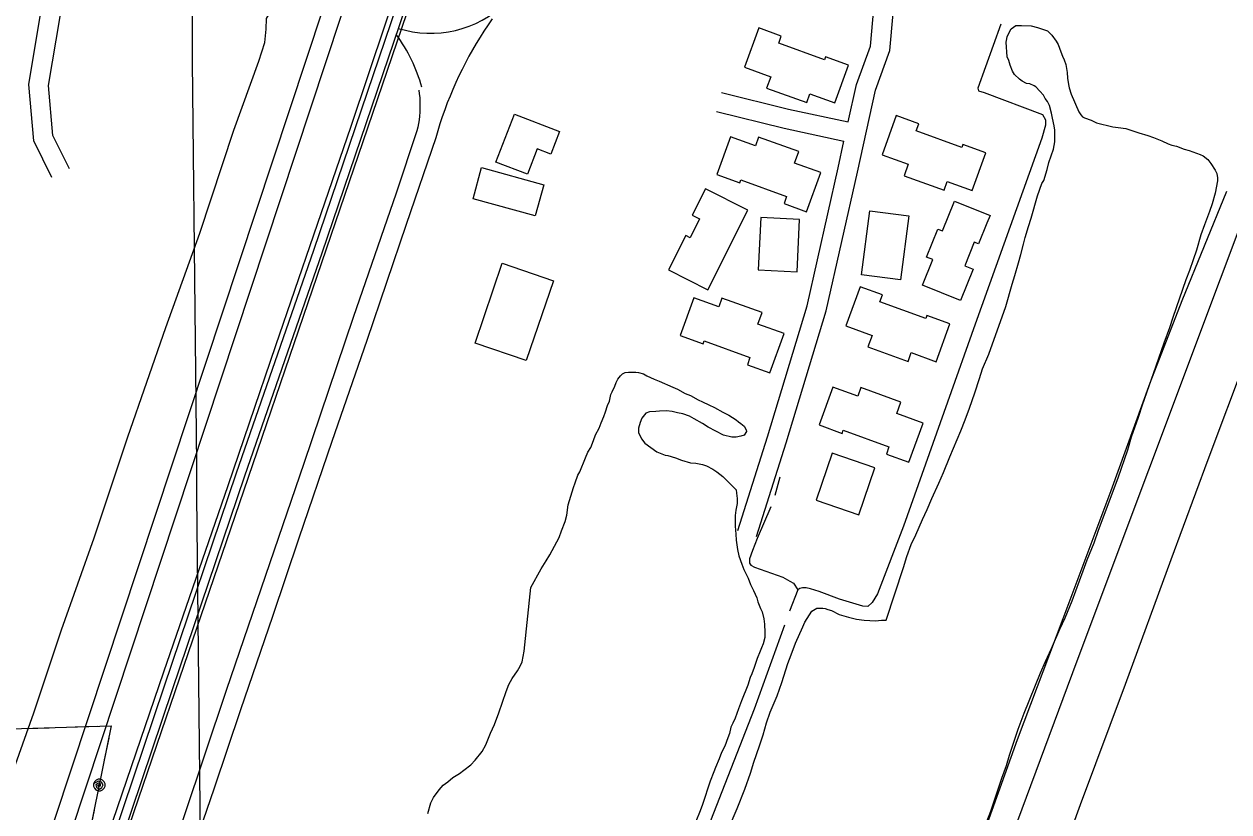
# Model space of a CAD drawing. Extents: x 3625074 to 3663148, y 511451 to 537151.
# Drawn here: x 3650118 to 3651956, y 520518 to 521720 of the extents above; entities that cross this region are included whole.
import ezdxf

# ---------------------------------------------------------------- set-up
doc = ezdxf.new("R2010")
doc.units = 0
for name, color, linetype in [('V-BLDG-OTLN', 7, 'Continuous'), ('V-BRDG-OTLN', 7, 'Continuous'), ('V-GRID-MAJR', 7, 'Continuous'), ('V-RAIL-TRAK', 7, 'Continuous'), ('V-ROAD-CNTR', 7, 'Continuous'), ('V-SITE-VEGE', 7, 'Continuous'), ('V-TOPO-SHOR', 7, 'Continuous'), ('V-UTIL-LINE', 7, 'Continuous')]:
    doc.layers.add(name, color=color, linetype=linetype)

msp = doc.modelspace()

# ---------------------------------------------------------------- linework, layer by layer
at = {"layer": 'V-BLDG-OTLN'}
for points in [[(3651376, 521657), (3651340.9, 521669.8), (3651339.1, 521665), (3651269.4, 521690.4), (3651273.3, 521701.3), (3651239.2, 521713.8), (3651217.4, 521653.9), (3651257.4, 521639.4), (3651251, 521622), (3651312.2, 521599.8), (3651317.1, 521613.2), (3651355.1, 521599.4)], [(3650838, 521509.1), (3650866.1, 521582.4), (3650934.8, 521556), (3650921.6, 521521.4), (3650900.9, 521529.3), (3650886.1, 521490.6)], [(3651585.7, 521523.4), (3651550.5, 521536.2), (3651548.8, 521531.4), (3651479, 521556.8), (3651483, 521567.7), (3651448.8, 521580.1), (3651427.1, 521520.3), (3651467, 521505.8), (3651460.7, 521488.4), (3651521.8, 521466.2), (3651526.7, 521479.6), (3651564.7, 521465.8)], [(3651174.9, 521490.1), (3651210.1, 521477.3), (3651211.8, 521482.1), (3651281.5, 521456.7), (3651277.6, 521445.8), (3651311.7, 521433.4), (3651333.5, 521493.2), (3651293.5, 521507.7), (3651299.9, 521525.1), (3651238.7, 521547.3), (3651233.8, 521533.9), (3651195.8, 521547.7)], [(3650897.9, 521427.2), (3650803, 521453.3), (3650816.1, 521500.7), (3650911, 521474.5)], [(3651157.8, 521468.6), (3651137.5, 521428.4), (3651148.8, 521422.7), (3651134.2, 521393.8), (3651127.5, 521397.2), (3651101, 521344.6), (3651161.2, 521314.3), (3651222.5, 521436)], [(3651587.2, 521416), (3651574.5, 521384.4), (3651567.9, 521387.1), (3651553.3, 521350.9), (3651565.9, 521345.9), (3651546.6, 521297.9), (3651488.6, 521321.2), (3651504.4, 521360.5), (3651494.9, 521364.3), (3651512, 521406.9), (3651519.1, 521404.1), (3651537.5, 521449.8), (3651592, 521427.9)], [(3651297.4, 521341.9), (3651301, 521421.7), (3651241.9, 521424.4), (3651238.2, 521344.6)], [(3651468.1, 521427.1), (3651455.3, 521329.6), (3651395.6, 521337.4), (3651408.4, 521434.9)], [(3650925.9, 521328.2), (3650884.2, 521206.3), (3650806, 521233.1), (3650847.7, 521354.9)], [(3651530.6, 521262.3), (3651495.4, 521275.1), (3651493.7, 521270.4), (3651423.9, 521295.8), (3651427.9, 521306.7), (3651393.8, 521319.1), (3651372, 521259.3), (3651411.9, 521244.7), (3651405.6, 521227.4), (3651466.7, 521205.1), (3651471.6, 521218.6), (3651509.7, 521204.7)], [(3651119, 521244.5), (3651154.2, 521231.7), (3651155.9, 521236.4), (3651225.6, 521211), (3651221.7, 521200.1), (3651255.8, 521187.7), (3651277.6, 521247.6), (3651237.6, 521262.1), (3651244, 521279.5), (3651182.8, 521301.7), (3651177.9, 521288.3), (3651139.9, 521302.1)], [(3651331, 521108.2), (3651366.2, 521095.4), (3651367.9, 521100.1), (3651437.7, 521074.7), (3651433.7, 521063.8), (3651467.8, 521051.4), (3651489.6, 521111.2), (3651449.7, 521125.8), (3651456, 521143.1), (3651394.9, 521165.4), (3651390, 521151.9), (3651352, 521165.8)], [(3651351.1, 521065.1), (3651326.7, 520993.4), (3651391.9, 520971.2), (3651416.2, 521043)]]:
    msp.add_lwpolyline(points, close=True, dxfattribs=at)
at = {"layer": 'V-BRDG-OTLN'}
for points in [[(3650225.6, 520421.8), (3650331.2, 520731.8), (3650429.2, 521016), (3650461.8, 521111.7), (3650502.1, 521229.3), (3650560.3, 521398.1), (3650616.9, 521564.2), (3650669.9, 521721.8), (3650735, 521912.5), (3650801.7, 522109.5), (3650866.3, 522296.4), (3650897, 522390.1), (3650954.1, 522556.5), (3651025.6, 522765.1)], [(3651057.3, 522778.4), (3650979, 522548.2), (3650923.5, 522389), (3650856.4, 522188.7), (3650786.4, 521984.4), (3650716.4, 521778.8), (3650634.9, 521540.1), (3650453, 521007), (3650354.9, 520722.1), (3650250, 520413.7)]]:
    msp.add_lwpolyline(points, dxfattribs=at)
at = {"layer": 'V-GRID-MAJR'}
msp.add_spline([(3650422.7, 517072), (3650361, 523129.6), (3650299.3, 529190.2), (3650237.6, 535250.9), (3650237.6, 535254)], degree=3, dxfattribs=at)
at = {"layer": 'V-RAIL-TRAK'}
for points in [[(3650223, 520386), (3650331.9, 520709), (3650442, 521035.1), (3650560, 521375), (3650678, 521721.9), (3650791.2, 522056.3), (3650885.1, 522331.7), (3651001.1, 522670), (3651088.7, 522927.8), (3651170, 523169.8), (3651241.8, 523381.6), (3651348, 523695.6), (3651418.2, 523900.3), (3651424.6, 523919.8), (3651430.8, 523939.3), (3651436.8, 523958.9), (3651442.7, 523978.6), (3651448.3, 523998.3), (3651453.7, 524018.1), (3651458.9, 524037.9)], [(3650235.6, 520381.7), (3650344.5, 520704.7), (3650454.6, 521030.8), (3650572.6, 521370.6), (3650690.6, 521717.6), (3650803.8, 522052), (3650897.7, 522327.4), (3651013.7, 522665.7), (3651101.3, 522923.5), (3651182.6, 523165.6), (3651254.4, 523377.4), (3651360.6, 523691.3), (3651430.8, 523896), (3651437.3, 523915.7), (3651443.5, 523935.3), (3651449.6, 523955.1), (3651455.5, 523974.9), (3651461.1, 523994.7), (3651466.6, 524014.6), (3651471.8, 524034.5)]]:
    msp.add_lwpolyline(points, dxfattribs=at)
at = {"layer": 'V-ROAD-CNTR'}
for points in [[(3651235.4, 520938.1), (3651280.8, 521081), (3651342, 521282.1), (3651389.4, 521494), (3651416.9, 521618.8), (3651439.2, 521679.5), (3651448.5, 521786.9), (3651458.7, 521889), (3651456.6, 521957)], [(3651375.5, 521570.5), (3651388, 521627.3), (3651409.6, 521686), (3651418.6, 521789.7), (3651428.6, 521890), (3651426.6, 521956.1)], [(3650160.2, 521485.6), (3650132.6, 521541.7), (3650125.1, 521627.3), (3650143.2, 521734.8), (3650149.1, 521808.6), (3650147.7, 521874.9), (3650148.4, 521929)], [(3650187.2, 521498.9), (3650162, 521549.9), (3650155.3, 521626.1), (3650173, 521731.1), (3650179.1, 521807.7), (3650177.7, 521875), (3650178.4, 521928.6)], [(3651724.8, 520748.3), (3652162.1, 521914.2)], [(3650591, 521779), (3650573.6, 521742.2), (3650087.5, 520274.6)], [(3650618.1, 521766.1), (3650601.5, 521731), (3650120.1, 520277.6)], [(3650832.2, 521727.6), (3650825.9, 521718.4), (3650819.7, 521709), (3650813.7, 521699.5), (3650807.8, 521690), (3650802.2, 521680.3), (3650796.7, 521670.5), (3650791.4, 521660.6), (3650786.3, 521650.6), (3650781.4, 521640.5), (3650776.7, 521630.4), (3650772.2, 521620.1), (3650767.9, 521609.8), (3650763.7, 521599.4), (3650759.8, 521588.9), (3650756, 521578.3), (3650752.5, 521567.7), (3650749.1, 521557), (3650746, 521546.2), (3650701, 521413.8), (3650640.9, 521237.2), (3650587.6, 521082.9), (3650537.3, 520935.5), (3650497.1, 520816.3), (3650448.4, 520673.9), (3650408.1, 520554), (3650356.5, 520405)], [(3650720.3, 521619.1), (3650721, 521613.5), (3650721.6, 521607.8), (3650721.9, 521602.1), (3650722, 521596.4), (3650722, 521590.8), (3650721.7, 521585.1), (3650721.2, 521579.4), (3650720.6, 521573.7), (3650719.7, 521568.1), (3650718.6, 521562.5), (3650717.3, 521557), (3650685.9, 521461.9)], [(3651181.9, 521615.5), (3651284.2, 521590), (3651375.5, 521570.5)], [(3651174.7, 521586.3), (3651277.5, 521560.8), (3651369, 521541.2)], [(3651206.8, 520947.1), (3651252.1, 521090), (3651313, 521289.8), (3651360.1, 521500.5), (3651369, 521541.2)], [(3650685.9, 521461.9), (3650620.3, 521272.2), (3650544.6, 521049.2), (3650493, 520898.1), (3650426.3, 520703.4), (3650361.8, 520510.6), (3650308.7, 520356.8), (3650267.2, 520233.7), (3650245.8, 520170.1), (3650192.6, 520015.6), (3650128.6, 519830.1), (3650076.2, 519674.7), (3650066.9, 519649), (3650057.4, 519623.3), (3650047.6, 519597.7), (3650037.6, 519572.2), (3650027.3, 519546.8), (3649966.4, 519363.7), (3649941.7, 519291.5), (3649910.5, 519200.6), (3649828.7, 518964.5), (3649755.7, 518746.2), (3649690.1, 518549.1)], [(3650358.1, 517071.4), (3650577.7, 517649.9), (3651030.6, 518881), (3651724.8, 520748.3)]]:
    msp.add_lwpolyline(points, dxfattribs=at)
for centre, radius, start, end in [((3650738, 521872.4), 166.7, 252.8974, 313.5334), ((3650497.3, 521562.4), 235.5, 14.9611, 36.8193)]:
    msp.add_arc(centre, radius, start, end, dxfattribs=at)
at = {"layer": 'V-SITE-VEGE'}
for points in [[(3651433.5, 520810.7), (3651460, 520890.7), (3651464.9, 520907.8), (3651471.7, 520925.9), (3651478.6, 520940.5), (3651488.9, 520963.9), (3651495.7, 520979.1), (3651503.1, 520996.1), (3651513.8, 521019.6), (3651520.7, 521035.7), (3651530.5, 521059.6), (3651547.1, 521099.1), (3651554, 521116.2), (3651560.4, 521133.8), (3651568.7, 521157.2), (3651575.6, 521179.2), (3651580.5, 521193.8), (3651590.2, 521216.2), (3651616.2, 521289), (3651625.5, 521323.1), (3651629.5, 521336.3), (3651635.3, 521355.3), (3651638.8, 521368), (3651642.7, 521384.1), (3651645.7, 521393.9), (3651650.6, 521411), (3651654.5, 521423.7), (3651664.3, 521457.8), (3651671.1, 521476.4), (3651674.1, 521481.3), (3651679, 521497.8), (3651681.4, 521508.6), (3651688.8, 521529.1), (3651690.8, 521540.3), (3651690.8, 521557.9), (3651689.8, 521564.7), (3651687.4, 521576), (3651685.9, 521583.8), (3651682.5, 521595.5), (3651679.6, 521601.4), (3651676.2, 521606.2), (3651673.3, 521611.1), (3651667.9, 521617.5), (3651661.6, 521623.8), (3651659.1, 521625.3), (3651652.8, 521628.7), (3651647.4, 521629.2), (3651641.1, 521632.7), (3651636.7, 521635.6), (3651629.4, 521642.9), (3651626, 521647.8), (3651622.6, 521657.1), (3651620.6, 521663.9), (3651618.2, 521669.8), (3651616.7, 521692.3), (3651617.7, 521697.1), (3651618.2, 521700.6), (3651624.1, 521712.3), (3651631.4, 521717.6), (3651639.7, 521717.6), (3651654.4, 521717.1), (3651664.1, 521714.2), (3651679.3, 521709.3), (3651681.2, 521707.8), (3651686.1, 521702.9), (3651692.9, 521693.6), (3651695.8, 521688.7), (3651699.7, 521677.5), (3651702.6, 521670.7), (3651705.1, 521665.3), (3651707.5, 521658), (3651709.5, 521645.8), (3651709.9, 521637), (3651711.4, 521627.7), (3651712.8, 521622.3), (3651715.8, 521613), (3651727.4, 521585.7), (3651730.4, 521581.3), (3651732.8, 521578.3), (3651736.2, 521576.9), (3651746, 521573), (3651754.3, 521569), (3651779.2, 521563.1), (3651787.5, 521561.7), (3651799.2, 521560.2), (3651808, 521557.2), (3651818.7, 521553.8), (3651832.9, 521549.9), (3651841.1, 521546.5), (3651853.8, 521541.6), (3651863.6, 521537.2), (3651869.5, 521535.2), (3651876.3, 521533.2), (3651888, 521528.8), (3651895.8, 521526.9), (3651912.4, 521520.5), (3651917.3, 521518.5), (3651924.1, 521513.2), (3651929, 521506.8), (3651935.3, 521497), (3651937.8, 521491.7)], [(3651937.8, 521491.7), (3651939.2, 521485.3), (3651939.2, 521480.4), (3651935.3, 521461.9), (3651930.9, 521445.3), (3651926.9, 521433.6), (3651919.1, 521413.6), (3651913.7, 521398.4), (3651906.8, 521375), (3651901.9, 521359.9), (3651896.1, 521343.8), (3651890.7, 521329.6), (3651870.6, 521272), (3651865.7, 521256.4), (3651856.9, 521233), (3651840.7, 521186.1), (3651824, 521138.3), (3651818.1, 521119.8), (3651807.4, 521089.5), (3651801.5, 521070), (3651786.8, 521027), (3651756.9, 520947), (3651750, 520928), (3651739.7, 520902.1)], [(3650891.1, 520860.2), (3650906.8, 520889), (3650914.6, 520901.2), (3650920, 520910), (3650934.2, 520936.8), (3650938.1, 520946.6), (3650943.5, 520961.2), (3650945.9, 520970.5), (3650948.4, 520986.6), (3650956.2, 521013), (3650958.7, 521019.8), (3650963.1, 521031.5), (3650966, 521036.9), (3650974.8, 521057.9), (3650978.3, 521066.6), (3650982.7, 521074), (3650986.6, 521084.7), (3650990, 521093), (3650995.4, 521103.2), (3650998.4, 521111.5), (3651002.8, 521121.3), (3651005.2, 521128.1), (3651008.1, 521137.9), (3651011.1, 521144.7), (3651013.5, 521154.5), (3651015.5, 521158.9), (3651019.4, 521167.2), (3651021.4, 521173), (3651023.8, 521177.9), (3651028.2, 521183.3), (3651031.2, 521186.2), (3651035.1, 521188.1), (3651040.4, 521188.6), (3651051.2, 521188.6), (3651055.6, 521188.1), (3651062.9, 521186.2), (3651068.3, 521183.2), (3651079.5, 521178.3), (3651086.8, 521174.9), (3651107.8, 521166.1), (3651115.1, 521162.7), (3651126.8, 521156.3), (3651134.6, 521152.9), (3651146.3, 521146.5), (3651153.2, 521143.6), (3651162.9, 521138.7), (3651171.2, 521134.8), (3651184.4, 521127.9), (3651193.2, 521123), (3651204.4, 521116.2), (3651208.3, 521113.2), (3651211.7, 521110.3), (3651216.6, 521106.4), (3651220, 521101), (3651220.5, 521098.1), (3651216.6, 521092.7), (3651211.7, 521091.2), (3651204.4, 521089.8), (3651198, 521089.8), (3651185.3, 521092.7), (3651161.9, 521105), (3651153.1, 521110.4), (3651140.4, 521117.7), (3651133.1, 521121.6), (3651122.9, 521125), (3651115.1, 521126.5), (3651106.8, 521128.5), (3651098, 521130), (3651087.7, 521129.5), (3651081.9, 521128.5), (3651072.1, 521128), (3651066.7, 521126.1), (3651060.4, 521118.8), (3651057.9, 521112), (3651055.5, 521103.2), (3651055.5, 521096.8), (3651059.8, 521087), (3651065.2, 521080.2), (3651083.7, 521067), (3651096.4, 521062.1), (3651100.3, 521061.6), (3651112, 521058.2), (3651121.3, 521054.7), (3651135, 521050.3), (3651142.8, 521049.8), (3651153, 521047.9), (3651159.4, 521045.9), (3651168.7, 521041), (3651175, 521036.6), (3651184.3, 521029.8), (3651188.7, 521024.9), (3651196.5, 521017.5), (3651200.4, 521013.1), (3651204.3, 521009.2), (3651205.2, 521004.3), (3651206.2, 520996), (3651206.2, 520988.2), (3651204.2, 520978), (3651203.2, 520970.2), (3651203.2, 520953.6), (3651204.2, 520941.4)], [(3651204.2, 520941.4), (3651204.7, 520932.6), (3651206.6, 520918.4), (3651208.5, 520908.6), (3651212.9, 520895.9), (3651216.3, 520887.6), (3651222.6, 520874.4), (3651226.5, 520864.7), (3651230.9, 520855.9), (3651235.8, 520844.6), (3651237.7, 520838.3), (3651241.6, 520828.5), (3651244.1, 520823.2), (3651246.5, 520812.4), (3651247.9, 520804.6), (3651248.4, 520791.9), (3651248.4, 520784.1)], [(3651739.7, 520902.1), (3651733.4, 520885), (3651716.7, 520839.6), (3651705.9, 520813.3), (3651698.1, 520796.2), (3651684.9, 520766.9), (3651676.1, 520746.9), (3651668.2, 520729.8), (3651643.3, 520668.3), (3651634.4, 520643.9), (3651629, 520628.3), (3651621.2, 520603.9), (3651616.3, 520588.3), (3651609.4, 520568.8), (3651605, 520555.1), (3651592.8, 520518.5), (3651583, 520493.6)], [(3650733.9, 520515.7), (3650738.8, 520531.8), (3650742.7, 520540.1), (3650751.1, 520551.8), (3650757.4, 520558.7), (3650764.3, 520564), (3650772.1, 520570.4), (3650782.3, 520576.7), (3650789.2, 520581.6), (3650799.4, 520589.9), (3650806.3, 520596.7), (3650817.1, 520610.3), (3650822.4, 520620.1), (3650829.8, 520638.1), (3650835.7, 520651.3), (3650842.5, 520668.9), (3650853.8, 520701.6), (3650857.7, 520712.3), (3650862.6, 520721.6), (3650870.9, 520733.3), (3650874.8, 520740.1), (3650877.8, 520747), (3650881.2, 520763.1), (3650891.1, 520860.2)], [(3651192.9, 520492.2), (3651206.1, 520523.4), (3651217.8, 520552.7), (3651226.2, 520577.1), (3651231.6, 520593.7), (3651239.9, 520618.6), (3651245.8, 520635.7), (3651250.7, 520653.7), (3651256.6, 520670.3), (3651267.3, 520695.2), (3651274.2, 520715.2), (3651283.5, 520744.5), (3651288.4, 520757.7), (3651294.8, 520775.2), (3651306, 520800.1), (3651309.5, 520807.4), (3651316.3, 520818.7), (3651320.2, 520824), (3651327.6, 520828.9), (3651336.8, 520828.9), (3651340.3, 520828.4), (3651344.6, 520826.9), (3651350, 520825), (3651361.7, 520819.1), (3651375.9, 520815.2), (3651388.1, 520812.2), (3651399.8, 520810.7), (3651416.9, 520809.3), (3651426.2, 520810.7), (3651433.5, 520810.7)], [(3651248.4, 520784.1), (3651245.9, 520774.3), (3651243, 520768.5), (3651241.1, 520763.1), (3651236.6, 520751.9), (3651232.2, 520738.2), (3651228.3, 520728.5), (3651225.9, 520723.1), (3651222.4, 520711.4), (3651212.6, 520687.5), (3651208.2, 520675.3), (3651202.8, 520661.1), (3651199.4, 520653.3), (3651196.5, 520647.4), (3651194.5, 520637.7), (3651191.6, 520630.8), (3651187.2, 520618.2), (3651182.3, 520608.4), (3651178.8, 520599.1), (3651173, 520586), (3651170.5, 520579.1), (3651164.6, 520565), (3651152.9, 520529.3), (3651149.4, 520519.6), (3651143.1, 520503.5)]]:
    msp.add_lwpolyline(points, dxfattribs=at)
at = {"layer": 'V-TOPO-SHOR'}
msp.add_line((3651271.2, 521028.7), (3651263.5, 521000.7), dxfattribs=at)
for points in [[(3649993.5, 520245.6), (3650045.5, 520408.9), (3650082.2, 520526.3), (3650093.7, 520558.9), (3650132.7, 520669.2), (3650175.2, 520795.6), (3650224.7, 520935.9), (3650276.3, 521090.2), (3650334.3, 521257), (3650386.3, 521400.7), (3650437.9, 521557.9), (3650476.3, 521663.1), (3650485.4, 521691.7), (3650487.1, 521711.7), (3650487.6, 521728.3), (3650494.1, 521738.5), (3650500.8, 521749.8), (3650507.5, 521765.9), (3650516.6, 521788.6)], [(3651608.6, 521719.7), (3651573.2, 521622.1), (3651574.1, 521617.8), (3651582.9, 521615.2), (3651671.7, 521581.6), (3651676.6, 521573.7), (3651676.4, 521565.4), (3651670.8, 521545.8), (3651622.6, 521410.7), (3651569.2, 521262), (3651527, 521143.2), (3651459.7, 520954.1), (3651420, 520850.5), (3651412, 520837.3), (3651405.3, 520831.2), (3651397.8, 520831.8), (3651362.2, 520842.7), (3651331, 520854), (3651317.9, 520858.1), (3651311.1, 520859.9), (3651305.5, 520859.8), (3651301.6, 520858.9), (3651298.8, 520856.9), (3651286, 520824.1)], [(3651952.5, 521464.1), (3651884.4, 521297.4), (3651835.5, 521171.8), (3651776.2, 521007.7), (3651703.2, 520812.3), (3651633.5, 520628.2), (3651575.4, 520466.1), (3651512.1, 520301.2), (3651454.3, 520119.9)], [(3651982.5, 521210.5), (3651924.3, 521055.2), (3651867.5, 520902.7), (3651798, 520712.6), (3651729.5, 520528.8), (3651669.8, 520364.7), (3651615.4, 520213.1), (3651567.1, 520075.6), (3651550.9, 520026.1)], [(3651257.4, 520983.5), (3651236.6, 520935.1), (3651229.4, 520916.7), (3651224.9, 520903.9), (3651225, 520897.5), (3651227, 520894.4), (3651232.3, 520891.3), (3651275.8, 520875.9), (3651286.3, 520870.1), (3651291.9, 520866.7), (3651298.8, 520856.9)], [(3651278.1, 520802.9), (3651232.1, 520674.6), (3651160.7, 520492.5)]]:
    msp.add_lwpolyline(points, dxfattribs=at)
at = {"layer": 'V-UTIL-LINE'}
for points in [[(3646463.7, 521291.1), (3647008.2, 520764.5), (3647247, 520524.4), (3647939.8, 520569.3), (3649341.8, 520612.2), (3649925.6, 520639.5), (3650251, 520649.2), (3650218.5, 520489.4), (3650430.5, 520409.2), (3651529.2, 520055.2)], [(3650195.9, 520647.6), (3650229.9, 520648.6)], [(3650122, 520645.4), (3650156, 520646.4)], [(3650247.2, 520630.7), (3650240.4, 520597.3)], [(3650232.7, 520559.1), (3650230, 520558), (3650232, 520556.8), (3650234.5, 520557.9), (3650234.8, 520560.8), (3650231.5, 520561.7), (3650227.5, 520559.2), (3650228.5, 520555), (3650232.8, 520552.8), (3650236.7, 520555.1), (3650238.6, 520559.2), (3650236.3, 520563.5), (3650231, 520564.9), (3650223.8, 520560.9), (3650223.8, 520557.4), (3650225.2, 520554.1), (3650227.6, 520551.7), (3650230.9, 520550.3), (3650234.4, 520550.3), (3650237.6, 520551.6), (3650240.1, 520554.1), (3650241.5, 520557.3), (3650241.5, 520560.8), (3650240.2, 520564.1), (3650237.7, 520566.6), (3650234.5, 520567.9), (3650230.9, 520568), (3650227.7, 520566.6), (3650225.2, 520564.1), (3650223.8, 520560.9)], [(3650224.9, 520520.9), (3650218.5, 520489.4), (3650220.2, 520488.7)]]:
    msp.add_lwpolyline(points, dxfattribs=at)

doc.saveas('drawing.dxf')
